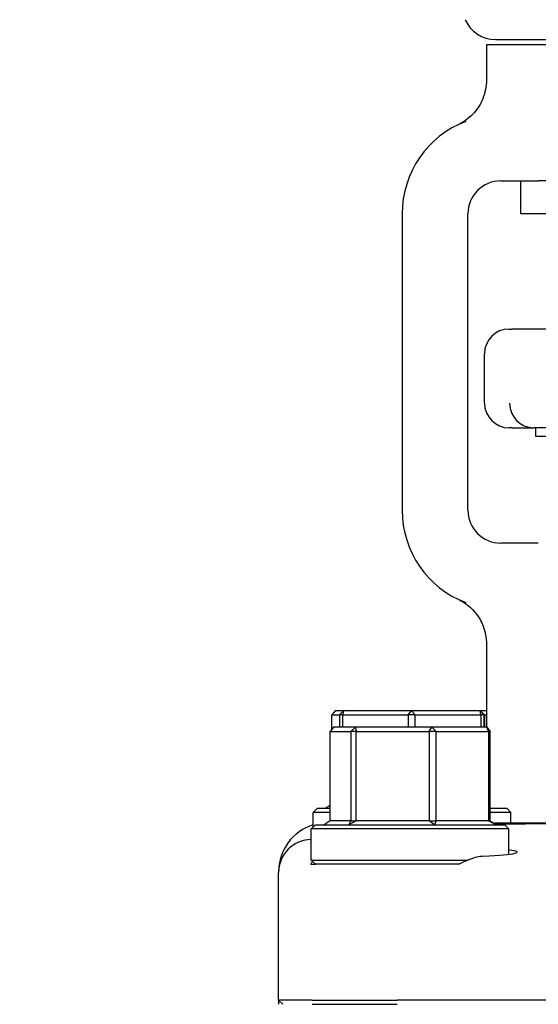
# Model space of a CAD drawing. Header units: inches. Extents: x 24 to 1128, y -74 to 748.
# Tile 422 of 557: x 933.63 to 935.6, y 276.49 to 280.23. Entities that reach past the tile are written whole.
import ezdxf

# ---------------------------------------------------------------- set-up
doc = ezdxf.new("R2010")
doc.units = ezdxf.units.IN
doc.header["$LTSCALE"] = 32
doc.header["$MEASUREMENT"] = 0
doc.layers.add('Visible (ANSI)', color=7, linetype='Continuous', lineweight=30)

msp = doc.modelspace()

# ---------------------------------------------------------------- linework, layer by layer
at = {"layer": 'Visible (ANSI)'}
for p, q in [((935.40999, 280.13416), (935.40354, 280.13416)), ((935.40354, 280.13416), (935.40354, 280.00021)), ((935.41763, 280.13416), (935.40999, 280.13416)), ((936.62445, 280.13416), (935.41763, 280.13416)), ((935.43771, 280.15416), (936.60434, 280.15416)), ((935.45854, 279.61766), (935.60045, 279.61766)), ((935.53354, 279.49266), (935.53354, 279.61766)), ((936.44162, 279.61766), (935.60045, 279.61766)), ((935.08354, 279.49266), (935.08354, 278.36766)), ((935.33354, 278.36766), (935.33354, 279.49266)), ((935.89237, 279.49266), (935.53354, 279.49266)), ((935.48979, 279.05516), (935.50121, 279.05516)), ((935.66297, 279.05516), (935.50121, 279.05516)), ((935.39604, 278.77391), (935.39604, 278.96141)), ((935.50121, 278.68016), (935.48979, 278.68016)), ((935.50121, 278.68016), (935.58391, 278.68016)), ((935.8923, 278.68016), (935.58391, 278.68016)), ((935.58979, 278.68016), (935.58979, 278.64891)), ((935.58979, 278.64891), (935.84609, 278.64891)), ((935.60045, 278.24266), (935.45854, 278.24266)), ((935.40354, 277.86012), (935.40354, 277.54391)), ((934.82925, 277.60641), (934.81623, 277.59079)), ((934.81623, 277.53569), (934.81623, 277.59079)), ((934.81623, 277.59079), (934.84531, 277.59079)), ((934.8609, 277.60641), (934.82925, 277.60641)), ((934.84531, 277.59079), (934.8609, 277.60641)), ((934.85872, 277.59079), (934.84531, 277.59079)), ((934.84531, 277.59079), (934.84531, 277.54391)), ((934.8609, 277.60641), (934.85872, 277.59079)), ((934.85872, 277.54391), (934.85872, 277.59079)), ((934.85872, 277.59079), (935.10593, 277.59079)), ((935.11951, 277.60641), (934.8609, 277.60641)), ((935.10593, 277.59079), (935.11951, 277.60641)), ((935.13299, 277.59079), (935.10593, 277.59079)), ((935.10593, 277.59079), (935.10593, 277.54391)), ((935.11951, 277.60641), (935.13299, 277.59079)), ((935.37965, 277.60641), (935.11951, 277.60641)), ((935.13299, 277.54391), (935.13299, 277.59079)), ((935.13299, 277.59079), (935.38165, 277.59079)), ((935.38165, 277.59079), (935.37965, 277.60641)), ((935.37965, 277.60641), (935.3953, 277.59079)), ((935.38117, 277.60641), (935.37965, 277.60641)), ((935.40354, 277.60641), (935.38117, 277.60641)), ((935.39676, 277.59079), (935.38117, 277.60641)), ((935.3953, 277.59079), (935.38165, 277.59079)), ((935.38165, 277.59079), (935.38165, 277.54391)), ((935.3953, 277.54391), (935.3953, 277.59079)), ((935.3953, 277.59079), (935.39676, 277.59079)), ((935.39676, 277.59079), (935.40354, 277.59079)), ((935.39676, 277.59079), (935.39676, 277.54391)), ((934.82317, 277.54391), (934.80999, 277.52829)), ((934.80999, 277.18954), (934.80999, 277.52829)), ((934.80999, 277.52829), (934.88922, 277.52829)), ((934.90606, 277.54391), (934.82317, 277.54391)), ((934.88922, 277.52829), (934.90606, 277.54391)), ((934.90871, 277.52829), (934.88922, 277.52829)), ((934.88922, 277.52829), (934.88922, 277.18954)), ((934.90606, 277.54391), (934.90871, 277.52829)), ((935.19675, 277.54391), (934.90606, 277.54391)), ((934.90871, 277.18954), (934.90871, 277.52829)), ((934.90871, 277.52829), (935.18657, 277.52829)), ((935.18657, 277.52829), (935.19675, 277.54391)), ((935.21258, 277.52829), (935.18657, 277.52829)), ((935.18657, 277.52829), (935.18657, 277.18954)), ((935.19675, 277.54391), (935.21258, 277.52829)), ((935.40455, 277.54391), (935.19675, 277.54391)), ((935.21258, 277.18954), (935.21258, 277.52829)), ((935.21258, 277.52829), (935.41122, 277.52829)), ((935.41122, 277.52829), (935.40455, 277.54391)), ((935.40455, 277.54391), (935.41774, 277.52829)), ((935.41774, 277.52829), (935.41122, 277.52829)), ((935.41122, 277.52829), (935.41122, 277.18954)), ((935.41774, 277.18954), (935.41774, 277.52829)), ((934.76166, 277.23641), (934.74604, 277.22079)), ((934.80999, 277.22079), (934.74604, 277.22079)), ((934.74604, 277.16547), (934.74604, 277.22079)), ((934.76166, 277.23641), (934.80999, 277.23641)), ((934.80999, 277.24763), (934.79409, 277.23641)), ((935.41774, 277.23641), (935.48041, 277.23641)), ((935.49604, 277.22079), (935.41774, 277.22079)), ((935.48041, 277.23641), (935.49604, 277.22079)), ((935.49604, 277.18016), (935.49604, 277.22079)), ((934.75449, 277.17391), (934.73886, 277.15829)), ((934.75449, 277.17391), (935.47324, 277.17391)), ((934.80999, 277.18954), (934.78815, 277.17391)), ((934.88922, 277.18954), (934.80999, 277.18954)), ((934.88102, 277.17391), (934.88922, 277.18954)), ((934.90871, 277.18954), (934.88102, 277.17391)), ((934.88922, 277.18954), (934.90871, 277.18954)), ((935.18657, 277.18954), (934.90871, 277.18954)), ((935.18657, 277.18954), (935.21258, 277.18954)), ((935.20673, 277.17391), (935.18657, 277.18954)), ((935.21258, 277.18954), (935.20673, 277.17391)), ((935.41122, 277.18954), (935.21258, 277.18954)), ((935.43957, 277.17391), (935.41122, 277.18954)), ((935.41122, 277.18954), (935.41774, 277.18954)), ((935.41774, 277.18954), (935.43957, 277.17391)), ((936.02094, 277.18016), (935.43084, 277.18016)), ((935.47324, 277.17391), (935.48886, 277.15829)), ((935.48886, 277.15829), (934.73886, 277.15829)), ((934.73886, 277.03954), (934.73886, 277.15829)), ((935.48886, 277.06193), (935.48886, 277.15829)), ((934.75449, 277.02391), (934.73886, 277.03954)), ((934.73886, 277.03954), (935.33257, 277.03954)), ((934.61479, 276.99606), (934.61479, 276.99336)), ((934.61479, 276.50829), (934.61479, 276.99336)), ((934.73709, 277.02391), (934.75449, 277.02391)), ((935.20215, 277.02391), (934.75449, 277.02391)), ((934.61479, 276.50829), (934.61479, 276.49266)), ((934.74214, 276.50829), (934.61479, 276.50829)), ((934.61479, 276.50829), (934.63055, 276.49266)), ((934.74214, 276.50829), (935.06438, 276.50829)), ((936.02104, 276.50829), (935.06438, 276.50829)), ((934.74214, 276.49266), (935.06438, 276.49266))]:
    msp.add_line(p, q, dxfattribs=at)
for centre, radius, start, end in [((947.02104, 284.61766), 20.75, 183.972468, 235.925856), ((947.02104, 284.61766), 19, 184.339024, 244.770171), ((947.02104, 284.61766), 18.75, 184.396991, 246.443536), ((935.43767, 280.27916), 0.125, 203.57818, 270), ((935.45854, 279.49266), 0.375, 110.89571, 180), ((935.45854, 279.49266), 0.125, 90, 180), ((935.48979, 278.96141), 0.09375, 90, 180), ((935.48979, 278.77391), 0.09375, 180, 270), ((935.45854, 278.36766), 0.375, 180, 249.10429), ((935.45854, 278.36766), 0.125, 180, 270)]:
    msp.add_arc(centre, radius, start, end, dxfattribs=at)
for centre, major_axis, ratio, start_param, end_param in [((935.58305, 278.77391), (0.01834, -0.09202), 0.976791, 4.5200982, 6.0729206), ((935.80974, 278.77391), (-0.24503, -0.08795), 0.1325254, 0.3357379, 0.3537118), ((934.80394, 276.99499), (0.18003, -0.0586), 0.9903423, 2.1937689, 3.4534494), ((934.74089, 276.99249), (-0.1175, 0.04626), 0.9899206, 5.1001048, 6.6547973), ((935.11386, 277.07012), (0.40625, 0), 0.0524078, 5.4675538, 6.6779764)]:
    msp.add_ellipse(centre, major_axis=major_axis, ratio=ratio, start_param=start_param, end_param=end_param, dxfattribs=at)
for points, knots in [([(935.40354, 280.00021), (935.40354, 279.97579), (935.39877, 279.95161), (935.38649, 279.92169), (935.38303, 279.91458), (935.37914, 279.90771)], [0, 0, 0, 0, 0.18604443, 0.18604443, 0.24640289, 0.24640289, 0.24640289, 0.24640289]), ([(935.37914, 279.90771), (935.37301, 279.8969), (935.36582, 279.88673), (935.34975, 279.8682), (935.34095, 279.85985), (935.32044, 279.84384), (935.31084, 279.83832), (935.30501, 279.83516), (935.30457, 279.83493), (935.30412, 279.83468)], [0, 0, 0, 0, 0.09469213, 0.09469213, 0.18700728, 0.18700728, 0.29404594, 0.29404594, 0.30156032, 0.30156032, 0.30156032, 0.30156032]), ([(935.30412, 279.83468), (935.30186, 279.83348), (935.29954, 279.8323), (935.29706, 279.83111), (935.29696, 279.83107), (935.29687, 279.83103)], [-0.020804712, -0.020804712, -0.020804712, -0.020804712, 0, 0, 0.000806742, 0.000806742, 0.000806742, 0.000806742]), ([(935.29687, 278.0293), (935.29696, 278.02926), (935.29706, 278.02921), (935.29954, 278.02802), (935.30186, 278.02685), (935.30412, 278.02564)], [-0.369912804, -0.369912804, -0.369912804, -0.369912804, -0.369497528, -0.369497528, -0.358790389, -0.358790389, -0.358790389, -0.358790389]), ([(935.30412, 278.02564), (935.30507, 278.02514), (935.30601, 278.02463), (935.31659, 278.01878), (935.33809, 278.00592), (935.36637, 277.97281), (935.37325, 277.963), (935.37914, 277.95261)], [0.01027275, 0.01027275, 0.01027275, 0.01027275, 0.01655356, 0.01655356, 0.11390533, 0.11390533, 0.15067112, 0.15067112, 0.15067112, 0.15067112]), ([(935.37914, 277.95261), (935.38369, 277.94458), (935.38766, 277.9362), (935.39929, 277.90603), (935.40354, 277.88317), (935.40354, 277.86012)], [0.29103261, 0.29103261, 0.29103261, 0.29103261, 0.36171436, 0.36171436, 0.53738428, 0.53738428, 0.53738428, 0.53738428]), ([(935.43666, 277.176), (935.4418, 277.17612), (935.44701, 277.17625), (935.52346, 277.17797), (935.60675, 277.17891), (935.7744, 277.17984), (935.85537, 277.17997), (935.95395, 277.18003), (935.96982, 277.18004), (935.99517, 277.18005), (936.00465, 277.18005), (936.02271, 277.18005), (936.0313, 277.18005), (936.05111, 277.18005), (936.06234, 277.18004), (936.096, 277.18003), (936.11839, 277.18002), (936.19643, 277.17994), (936.25119, 277.17983), (936.39581, 277.17923), (936.48066, 277.17847), (936.58212, 277.17657), (936.60799, 277.17597), (936.63201, 277.17529)], [4.286994, 4.286994, 4.286994, 4.286994, 4.3433226, 4.3433226, 5.1013156, 5.1013156, 5.7353123, 5.7353123, 5.8564738, 5.8564738, 5.9286995, 5.9286995, 5.9941278, 5.9941278, 6.0797236, 6.0797236, 6.2512222, 6.2512222, 6.6809245, 6.6809245, 7.4266324, 7.4266324, 7.7047488, 7.7047488, 7.7047488, 7.7047488]), ([(935.39231, 277.05462), (935.37644, 277.05383), (935.35859, 277.04956), (935.32709, 277.0376), (935.31366, 277.03122), (935.30075, 277.02391)], [0.53727464, 0.53727464, 0.53727464, 0.53727464, 0.70123165, 0.70123165, 0.81966305, 0.81966305, 0.81966305, 0.81966305])]:
    msp.add_open_spline(points, degree=3, knots=knots, dxfattribs=at)
msp.add_open_spline([(934.73709, 277.02391), (934.73901, 277.02789), (934.74108, 277.03165), (934.74324, 277.03516)], degree=3, dxfattribs=at)
msp.add_rational_spline([(935.30075, 277.02391), (935.25168, 277.02391), (935.20215, 277.02391)], [0.999903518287, 0.999901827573, 0.9999171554], degree=2, dxfattribs=at)

doc.saveas('drawing.dxf')
